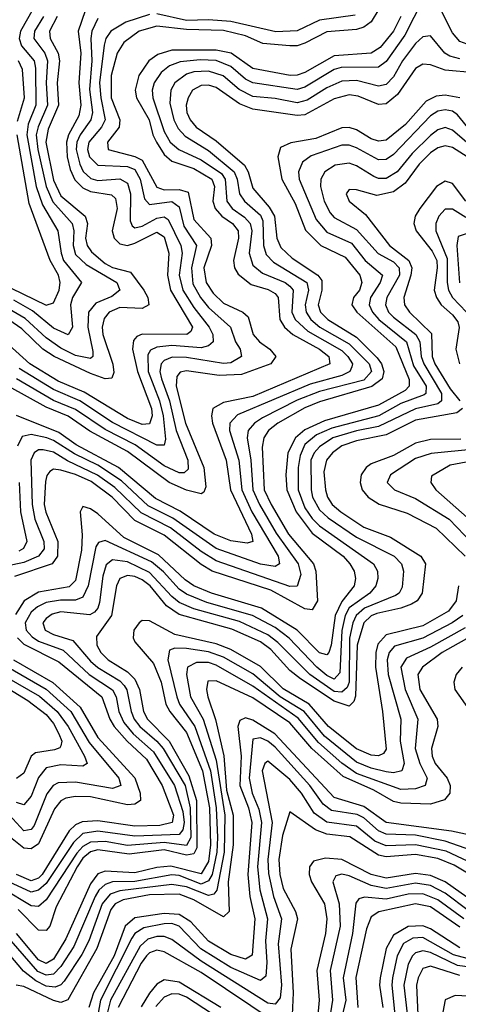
# Model space of a CAD drawing. Header units: inches. Extents: x 501365 to 657855, y 482276 to 547543.
# Tile 625 of 656: x 606219 to 607406, y 516079 to 518741. Entities that reach past the tile are written whole.
import ezdxf

# ---------------------------------------------------------------- set-up
doc = ezdxf.new("R2010")
doc.units = ezdxf.units.IN
doc.header["$MEASUREMENT"] = 0
doc.layers.add('A6501', color=7, linetype='Continuous')

msp = doc.modelspace()

# ---------------------------------------------------------------- linework, layer by layer
at = {"layer": 'A6501', "color": 5}
for points, elevation in [([(606206.8, 518850), (606254.4, 518790), (606255.2, 518770), (606220.6, 518710), (606217.4, 518690), (606223.8, 518670), (606258, 518630), (606261.6, 518610), (606262.2, 518510), (606241.9, 518458.1), (606238.3, 518430), (606263.6, 518290), (606280.1, 518240.1), (606322.2, 518170), (606330.6, 518110), (606337.5, 518090), (606385.5, 518030), (606361.8, 517990), (606356.6, 517970), (606361.9, 517910), (606350, 517888.7), (606310, 517907.1), (606253.4, 517953.4), (606202.8, 517982.8)], 3140), ([(606405.7, 518794.3), (606376.6, 518710), (606383.7, 518650), (606378.7, 518570), (606384.2, 518510), (606379, 518481), (606350.6, 518430), (606345.4, 518410), (606347.6, 518370), (606355.7, 518335.7), (606367.8, 518307.8), (606390, 518286.4), (606410, 518276.8), (606467.1, 518267.1), (606477.6, 518257.6), (606482.3, 518230), (606469.3, 518170), (606474.3, 518150), (606490, 518135), (606510, 518130.4), (606530, 518136.4), (606590, 518166.9), (606610, 518153.8), (606622.7, 518110), (606618.6, 518050), (606626.6, 518010), (606686, 517910), (606682.2, 517897.8), (606671.2, 517890), (606550, 517890.6), (606535.9, 517884.1), (606526.7, 517873.3), (606524.1, 517850), (606537.1, 517790), (606575, 517690), (606577.3, 517670), (606570, 517648.2), (606550, 517646), (606510, 517662.9), (606393.4, 517733.4), (606323.2, 517763.2), (606245.7, 517810), (606170, 517879.1)], 3220), ([(607310, 518795.2), (607260.9, 518699.1), (607210, 518627.7), (607190, 518612.2), (607088.2, 518611.8), (607070, 518606.5), (606990, 518558.6), (606970, 518552.3), (606850, 518569.8), (606830, 518580.5), (606790, 518614.8), (606750, 518630.4), (606707.2, 518632.8), (606653, 518627), (606624.2, 518615.8), (606601.9, 518598.1), (606582.6, 518570), (606577.4, 518550), (606578.8, 518530), (606610, 518438.9), (606626, 518410), (606649.6, 518389.6), (606710, 518362), (606764.8, 518324.8), (606774.5, 518310), (606778.8, 518250), (606793.5, 518230), (606827.3, 518207.3), (606842.8, 518190), (606847, 518170), (606839.3, 518110), (606850, 518077.3), (606875.5, 518055.5), (606937.2, 518030), (606950, 518020.7), (606958.6, 518010), (606955, 517950), (606963.8, 517930), (606998.8, 517898.8), (607090, 517846.1), (607107.1, 517830), (607119.1, 517810), (607117.4, 517802.6), (607112.3, 517790), (607090, 517779.2), (607004.9, 517755.2), (606807.8, 517672.2), (606787.4, 517650), (606786.6, 517630), (606811.8, 517550), (606819.6, 517470), (606846.9, 517410), (606918, 517290), (606921.9, 517270), (606910, 517262.6), (606870, 517269.2), (606750, 517311.5), (606633.5, 517393.5), (606566.6, 517426.6), (606494, 517494), (606430, 517536.9), (606366.7, 517566.7), (606310, 517603.3), (606292.3, 517610), (606250, 517619.4), (606225.8, 517614.2), (606212.6, 517587.4)], 3340), ([(608003.4, 518790), (607984.7, 518690), (607968.8, 518651.2), (607950, 518634.3), (607894.6, 518605.4), (607873.3, 518586.6), (607785, 518475), (607770, 518462), (607750, 518463.8), (607699.4, 518499.4), (607670, 518512.4), (607650, 518515.2), (607610, 518509.6), (607590, 518513.3), (607570, 518535), (607547.4, 518610), (607510, 518662.5), (607490, 518675.6), (607430, 518675.2), (607410, 518681.8), (607390, 518705.8), (607350, 518783.9)], 3340), ([(606319.9, 518750), (606299.3, 518710), (606301, 518690), (606322.7, 518650), (606326.2, 518630), (606320.5, 518570), (606323.7, 518510), (606295.4, 518444.6), (606289.1, 518410), (606310, 518307.3), (606330, 518264.4), (606395.9, 518210), (606402, 518190), (606397.2, 518150), (606401.4, 518130), (606413.1, 518113.1), (606450, 518081.3), (606470, 518071.3), (606518.3, 518058.3), (606555, 518010), (606565.3, 517990), (606568.2, 517970), (606550, 517960), (606490, 517962.7), (606460.9, 517950), (606447.3, 517932.7), (606442, 517910), (606443.8, 517890), (606470.7, 517809.3), (606473.4, 517786.6), (606468, 517772), (606450, 517769.6), (606410, 517784.4), (606312.2, 517830), (606281.3, 517850), (606224.8, 517904.8), (606189.1, 517929.1)], 3180), ([(607190.5, 518769.5), (607170, 518735.1), (607150, 518720.4), (607130, 518714.2), (607050, 518708.5), (606990, 518677.3), (606970, 518670.4), (606950, 518670.2), (606876.9, 518676.9), (606830, 518697.7), (606770, 518711.4), (606670, 518714.3), (606590, 518723.5), (606541.7, 518710), (606500.9, 518679.1), (606482.4, 518650), (606466.4, 518590), (606466.6, 518530), (606489.4, 518470), (606487.6, 518450), (606456.7, 518410), (606458.3, 518390), (606530, 518370.9), (606550, 518361.1), (606590, 518288.5), (606610, 518281), (606650, 518281.9), (606674.6, 518274.6), (606690, 518200.4), (606736.1, 518150), (606737.7, 518130), (606716.6, 518070), (606722.9, 518030), (606741.9, 518001.9), (606770, 517974.6), (606822.6, 517950), (606837.3, 517937.3), (606850.9, 517890), (606867.3, 517870), (606896, 517850), (606912.2, 517830), (606898.5, 517810), (606818.8, 517781.2), (606758.7, 517778.7), (606670, 517791.7), (606652.5, 517787.5), (606643.6, 517776.4), (606642.2, 517750), (606667.5, 517650), (606717.4, 517530), (606722.3, 517477.7), (606716.8, 517463.2), (606710, 517459.3), (606670, 517468.6), (606622.8, 517490), (606510, 517573.5), (606408.3, 517628.3), (606350, 517669.1), (606290, 517693), (606189.5, 517749.5)], 3280), ([(606283, 518750), (606258.7, 518710), (606257.2, 518690), (606286.6, 518650), (606294.2, 518630), (606290.6, 518570), (606293.9, 518510), (606268.5, 518451.5), (606263.7, 518430), (606267.6, 518390), (606290.4, 518290), (606308.4, 518248.4), (606360.9, 518190), (606364.9, 518170), (606363, 518130), (606370, 518106.5), (606398.7, 518078.7), (606481.2, 518030), (606489.7, 518010), (606467.9, 517992.1), (606425.1, 517974.9), (606404.7, 517950), (606403.4, 517910), (606416.5, 517843.5), (606416.7, 517830), (606410, 517824.9), (606370, 517833.3), (606330, 517852.8), (606290, 517880.5), (606233.2, 517933.2), (606190, 517958.6)], 3160), ([(606570, 518754.6), (606506, 518734), (606465.1, 518710), (606452.2, 518690), (606447.7, 518672.3), (606435.1, 518570), (606437.9, 518530), (606450, 518470), (606440, 518450), (606406, 518410), (606402.4, 518390), (606407.3, 518370), (606430, 518347.2), (606510, 518344.2), (606530, 518336), (606544.7, 518310), (606556.8, 518256.8), (606570, 518241.4), (606630, 518249.2), (606650, 518234.8), (606663.1, 518183.1), (606697.2, 518130), (606683.7, 518070), (606687.1, 518027.1), (606707.9, 517990), (606730, 517962.4), (606789.1, 517910), (606802.8, 517870), (606815.1, 517850), (606819.2, 517830), (606790, 517813.4), (606770, 517811.4), (606670, 517827.3), (606631.5, 517828.5), (606610, 517819.8), (606601.2, 517810), (606598.1, 517790), (606602, 517770), (606623.9, 517710), (606642.4, 517630), (606673.6, 517550), (606674.8, 517525.2), (606664, 517516), (606650, 517516.1), (606610, 517534.5), (606531.3, 517591.3), (606450, 517633.1), (606370, 517687.4), (606310, 517711.5), (606209.7, 517769.7)], 3260), ([(607250.4, 518750), (607230, 518710), (607194.4, 518665.6), (607170, 518650), (607070, 518643.5), (606990, 518598.3), (606970, 518590.9), (606950.2, 518590.2), (606850, 518609.4), (606790.9, 518650), (606750, 518658.3), (606630, 518658.6), (606592.8, 518647.2), (606568.6, 518630), (606540.7, 518590), (606531.1, 518550), (606535, 518530), (606569.5, 518470), (606578.6, 518430), (606588.9, 518410), (606610, 518376.1), (606630, 518358.3), (606690, 518338.3), (606738.6, 518310), (606745.7, 518290), (606741.6, 518250), (606747.4, 518230), (606765.5, 518210), (606794.4, 518190), (606810, 518170), (606811.2, 518150), (606797.4, 518090), (606800.2, 518070), (606810, 518052.8), (606844.7, 518024.7), (606891.1, 518011.1), (606910, 518000.9), (606918.6, 517990), (606923.1, 517930), (606935.2, 517910), (606958, 517890), (607030.4, 517850), (607055, 517830), (607058, 517810), (606850, 517722.3), (606770, 517706.2), (606741.2, 517690), (606737.5, 517670), (606740.5, 517650), (606777.6, 517550), (606789.6, 517470), (606845.8, 517350), (606850, 517329.9), (606834.4, 517325.6), (606790, 517332.1), (606745.2, 517350), (606652.5, 517412.5), (606586.4, 517446.4), (606486, 517530), (606371.7, 517591.7), (606324.4, 517624.4), (606210, 517671)], 3320), ([(607126.7, 518753.3), (607030, 518739.4), (606970, 518711.2), (606912.1, 518707.9), (606790, 518736.4), (606730, 518741), (606670, 518739), (606590, 518756.4)], 3260), ([(606430, 518744.3), (606413.8, 518710), (606411, 518690), (606414.1, 518630), (606407.6, 518552.4), (606415.6, 518490), (606411.4, 518470), (606382.5, 518430), (606373.6, 518410), (606371.6, 518390), (606381, 518350), (606390.5, 518330.6), (606411.6, 518311.6), (606430, 518306), (606490, 518310.6), (606510, 518299.1), (606518.1, 518270), (606517.5, 518197.5), (606523.2, 518183.2), (606530, 518178.5), (606550, 518182.9), (606590, 518204.1), (606610, 518208.1), (606620.6, 518200.6), (606655.2, 518130), (606658.5, 518110), (606650.3, 518050), (606659.8, 518010), (606690, 517962.7), (606731.5, 517910), (606741.6, 517890), (606742.2, 517870), (606730, 517858.8), (606710, 517853.7), (606630, 517860.4), (606590, 517855.8), (606572.7, 517847.3), (606565.2, 517834.8), (606566, 517790), (606597.2, 517710), (606606.5, 517670), (606613.6, 517606.4), (606609.6, 517590.4), (606590, 517590.6), (606470, 517652), (606381.7, 517710), (606310, 517740.6), (606217.6, 517797.6)], 3240), ([(607410, 518635), (607382.3, 518642.3), (607369.6, 518650), (607330, 518697.6), (607310, 518694.7), (607290, 518676.7), (607254.3, 518630), (607230, 518586.5), (607210, 518565.8), (607190, 518561.3), (607130, 518576.9), (607090, 518575.1), (607050, 518556.6), (606996.8, 518523.2), (606970, 518515.8), (606910, 518527.8), (606850, 518533), (606812.6, 518552.6), (606769.3, 518589.3), (606730, 518602.2), (606690, 518599.6), (606670, 518593.7), (606638.2, 518570), (606627.5, 518550), (606625.1, 518514.9), (606635.5, 518470), (606647.2, 518447.2), (606666.2, 518426.2), (606730, 518387.1), (606799.1, 518330), (606807, 518310), (606813.3, 518270), (606826.9, 518250), (606870, 518212.2), (606877, 518197), (606878.3, 518130), (606886, 518106), (606905.4, 518085.4), (606995.3, 518030), (607000.3, 518010), (606990.8, 517970), (606993.8, 517950), (607006.9, 517930), (607031.1, 517910), (607110, 517864.9), (607164, 517810), (607170.4, 517790), (607150, 517766.6), (607030, 517735.6), (606970, 517711.8), (606875.9, 517664.1), (606854.1, 517650), (606837.3, 517630), (606834.7, 517610), (606844.4, 517550), (606850, 517470), (606867.8, 517430), (606912.6, 517352.6), (606972.2, 517270), (606979.2, 517240.8), (606970, 517209.3), (606950, 517208), (606750, 517278.2), (606710, 517302.6), (606627.1, 517367.1), (606547.5, 517407.5), (606476.5, 517476.5), (606429.5, 517509.5), (606347.8, 517547.8), (606310, 517571.2), (606282, 517578), (606270, 517577.5), (606257.9, 517570), (606248.6, 517550), (606252.3, 517430), (606259.8, 517390), (606284.3, 517330), (606284.6, 517310), (606269.4, 517290), (606230, 517273.1), (606170, 517260.5)], 3360), ([(607450, 518597.4), (607370, 518604.6), (607330, 518618.8), (607310, 518620.6), (607290, 518608.9), (607241.4, 518538.6), (607210, 518513.4), (607190, 518512.1), (607134.3, 518534.3), (607110, 518537.6), (607070, 518526.8), (606990, 518483.5), (606970, 518481.6), (606850, 518498.7), (606813.5, 518513.5), (606750, 518557.6), (606730, 518563.8), (606710, 518562.6), (606686.7, 518550), (606674.3, 518530), (606669.6, 518510), (606671.2, 518490), (606679.6, 518470), (606696.6, 518450), (606750, 518413.2), (606827.3, 518347.3), (606837, 518330), (606850, 518285.6), (606893.8, 518233.8), (606907.8, 518210), (606914.4, 518150), (606925.2, 518125.2), (606955.8, 518095.8), (607025.8, 518050), (607036, 518036), (607036.6, 518010), (607026.6, 517970), (607032.8, 517950), (607052.3, 517930), (607130, 517882.9), (607186.4, 517826.4), (607198.2, 517810), (607204.4, 517790), (607199.5, 517770), (607171.2, 517748.8), (607030, 517707.4), (606990, 517691.6), (606916.9, 517650), (606892.2, 517630), (606879.3, 517610), (606875.1, 517584.9), (606880.7, 517470), (606898.8, 517430), (606945.8, 517350), (607014.1, 517270), (607020.3, 517250), (607024.4, 517170), (607010, 517145.3), (606990, 517148.1), (606898.4, 517198.4), (606739.8, 517250), (606710, 517268.2), (606610, 517347.3), (606530, 517386.6), (606469, 517450), (606412.2, 517492.2), (606370, 517511.6), (606330, 517523), (606310, 517525.7), (606300.4, 517519.6), (606291.7, 517508.3), (606288.1, 517491.9), (606285.2, 517430), (606289.4, 517409.4), (606321.9, 517330), (606320.8, 517290), (606306.4, 517270), (606204.8, 517235.2)], 3380), ([(606213, 518467), (606232.1, 518530), (606226.4, 518606.4), (606215.3, 518630)], 3120), ([(607409.8, 518529.8), (607370, 518536.9), (607345.7, 518534.3), (607319.1, 518520.9), (607262.6, 518457.4), (607210, 518415.2), (607190, 518412.2), (607170, 518419.1), (607130, 518443.6), (607110, 518449.7), (607090, 518448.6), (607020, 518420), (606952, 518408), (606924.3, 518395.7), (606916.8, 518370), (606927.9, 518310), (606963.9, 518243.9), (606992.1, 518172.1), (607033.2, 518130), (607099.3, 518099.3), (607138.9, 518050), (607144.6, 518030), (607137.8, 518010), (607122.1, 517990), (607117.9, 517970), (607130.7, 517950), (607236.8, 517856.8), (607272.3, 517767.7), (607272.4, 517750), (607261.4, 517738.6), (607190, 517699.1), (607043.9, 517656.1), (606990, 517631.8), (606965.4, 517610), (606944.6, 517570), (606939, 517510), (606941.4, 517470), (606967.1, 517410), (607010, 517353), (607094.1, 517290), (607112.5, 517270), (607123.4, 517250), (607127.1, 517230), (607123.4, 517210), (607090, 517168), (607072.7, 517130), (607061.9, 517050), (607055.2, 517030), (607050, 517023.5), (607030, 517029), (606970, 517090), (606873.1, 517150), (606737.3, 517190), (606689.8, 517209.8), (606666.3, 517226.3), (606594.4, 517294.4), (606500.8, 517340.8), (606430, 517405.3), (606410, 517418.4), (606390, 517424.6), (606382.4, 517410), (606387.9, 517347.9), (606386.3, 517306.3), (606370, 517224.5), (606352.6, 517207.4), (606270, 517193.2), (606230.6, 517170), (606207.2, 517132.8)], 3420), ([(607439.9, 518439.9), (607403.7, 518483.7), (607390, 518493.4), (607370, 518497.3), (607350, 518493.5), (607330, 518481), (607230, 518376.4), (607210, 518363.2), (607190, 518361.9), (607130, 518394.4), (607110, 518401.5), (607090, 518401.9), (607007.4, 518372.6), (606984, 518356), (606973, 518330), (606974.9, 518310), (607020.7, 518200.7), (607050, 518166.3), (607116.4, 518136.4), (607153.9, 518090), (607200.6, 518050), (607194.5, 518030), (607168.3, 517990), (607164.6, 517970), (607173.3, 517950), (607190.2, 517930), (607265.6, 517870), (607284.7, 517804.7), (607318.4, 517750), (607317.7, 517730), (607313.3, 517726.7), (607250, 517703), (607190.6, 517669.4), (607063.6, 517636.4), (607021.9, 517618.1), (606990, 517592.3), (606977.3, 517562.7), (606972.2, 517530), (606972.2, 517470), (606990, 517421.3), (607010, 517391.9), (607030, 517372.8), (607175.8, 517270), (607186.7, 517250), (607188.2, 517230), (607182.7, 517210), (607165.9, 517190), (607110, 517150.5), (607099.5, 517130), (607090.8, 517089.2), (607084.8, 516975.2), (607070, 516958.2), (607050, 516968), (607022.8, 516990), (606948.3, 517068.3), (606910, 517097.1), (606848.3, 517130), (606725.5, 517165.5), (606670, 517187.5), (606650, 517201.2), (606608.1, 517248.1), (606575, 517275), (606450, 517332.7), (606432.4, 517327.6), (606424.5, 517315.5), (606404.2, 517210), (606390, 517179.5), (606370, 517171.2), (606329, 517171), (606290, 517164.7), (606266.6, 517153.4), (606250, 517138.7), (606233.1, 517110), (606236.1, 517090), (606252, 517072), (606270, 517060.9), (606336, 517036), (606406.6, 516970), (606469.4, 516929.4), (606480, 516910), (606486.9, 516870), (606500.6, 516840.6), (606525.5, 516810), (606581.1, 516761.1), (606637.9, 516670), (606660, 516600), (606663.5, 516570), (606660.4, 516550), (606650, 516537.7), (606530, 516533), (606430, 516546.6), (606390, 516540.1), (606364.1, 516515.9), (606290, 516404.9), (606270, 516387.4), (606250, 516382.1), (606189.5, 516410)], 3440), ([(607461, 518381), (607390, 518442.5), (607370, 518449.2), (607350, 518443.5), (607330, 518427.8), (607280.6, 518379.4), (607240.3, 518330), (607210, 518311.7), (607190, 518311.4), (607176.8, 518316.8), (607130, 518345.5), (607110, 518352.6), (607072.1, 518347.9), (607044.1, 518330), (607033.2, 518310), (607032.8, 518290), (607043, 518250), (607058.8, 518218.8), (607070, 518206), (607130, 518173.9), (607188.8, 518108.8), (607230, 518086.6), (607246, 518070), (607246.3, 518050), (607211.8, 517990), (607208.3, 517970), (607216.4, 517950), (607230, 517936.2), (607290.5, 517890), (607301.3, 517870), (607305.5, 517830), (607312.3, 517810), (607360, 517730), (607360, 517710), (607350, 517702.6), (607290, 517689), (607190, 517641), (607130, 517629.2), (607066.2, 517610), (607030, 517585.8), (607015.6, 517570), (607006.4, 517550), (607007.1, 517470), (607011.4, 517450), (607030, 517416.1), (607053.8, 517393.8), (607130, 517341.5), (607231.9, 517290), (607251.5, 517270), (607257.4, 517250), (607253.6, 517206.4), (607245.5, 517190), (607236, 517184), (607152.2, 517150), (607129.4, 517130), (607120.1, 517110), (607111.5, 517068.5), (607110.4, 516949.6), (607104.6, 516935.4), (607090, 516922.3), (607070, 516924.8), (607003.9, 516970), (606917.4, 517057.4), (606890, 517077.8), (606813.4, 517113.4), (606690, 517148.2), (606650, 517165.3), (606630, 517180.9), (606570, 517246.2), (606510, 517274.9), (606470, 517280.2), (606452.7, 517267.3), (606443.4, 517236.6), (606434.6, 517165.4), (606430.4, 517149.6), (606420.8, 517139.2), (606408.5, 517131.5), (606330, 517140), (606306.3, 517133.8), (606290, 517121.8), (606281.3, 517110), (606288, 517090), (606310, 517078.5), (606362.7, 517062.7), (606410, 517006.6), (606430, 516989.7), (606490, 516953.4), (606501.1, 516941.1), (606508.7, 516928.6), (606519.9, 516870), (606528.5, 516850), (606543.4, 516830), (606590.2, 516790.2), (606606.8, 516770), (606666.2, 516670), (606680.3, 516610), (606681.4, 516530), (606670, 516508.1), (606610, 516516.5), (606510, 516507.9), (606450, 516518.8), (606410, 516517.5), (606390, 516505.8), (606373, 516487), (606290, 516361.1), (606270, 516343.1), (606250, 516345), (606174.8, 516390)], 3460), ([(606195.2, 518015.2), (606290, 517969.4), (606310, 517975.6), (606325.5, 518010), (606328.4, 518030), (606323.6, 518050), (606301, 518090), (606244.2, 518244.2), (606211.7, 518430)], 3120), ([(607430, 518370), (607390, 518395.6), (607370, 518400.2), (607350, 518394.6), (607330, 518380.8), (607300, 518350), (607261.5, 518298.5), (607230, 518275.4), (607185.2, 518265.2), (607130, 518281.3), (607110, 518281.8), (607102.6, 518270), (607110.2, 518250), (607154.3, 518214.3), (607219.6, 518130), (607271.8, 518090), (607279.5, 518070), (607277.5, 518050), (607258, 517990), (607260.1, 517970), (607273.5, 517950), (607332.8, 517892.8), (607334.9, 517830), (607342.5, 517810), (607383.2, 517743.2), (607409.6, 517710)], 3480), ([(607425.9, 518250), (607390, 518298.4), (607370, 518304.5), (607346.9, 518290), (607301.1, 518230), (607289.2, 518210), (607285.7, 518190), (607291.4, 518170), (607334.8, 518114.8), (607347.1, 518090), (607348.6, 518070), (607340.5, 518010), (607346.2, 517990), (607358.9, 517970), (607390, 517943.1), (607404, 517924), (607408.4, 517908.4), (607398.7, 517850), (607408.8, 517810)], 3520), ([(607425.7, 518205.7), (607390, 518228.5), (607370, 518228.9), (607352.8, 518210), (607344.7, 518190), (607344.9, 518170), (607375.7, 518095.7), (607375.2, 518030), (607379.2, 518010), (607389.8, 517990), (607427.7, 517950)], 3540), ([(607430, 518162.6), (607405.6, 518154.4), (607401.7, 518130), (607409.2, 518029.2)], 3560), ([(607416.8, 517690), (607401.8, 517678.2), (607290, 517658.4), (607210, 517618.4), (607130, 517601.8), (607090, 517588.5), (607065.1, 517570), (607048.6, 517550), (607041.8, 517518.2), (607046.4, 517470), (607051.6, 517450), (607064.3, 517430), (607087.7, 517410), (607150, 517368.7), (607221.8, 517341.8), (607304.3, 517290), (607317.2, 517270), (607307.5, 517190), (607294.6, 517170), (607279.2, 517160.8), (607250.5, 517149.5), (607185, 517135), (607170, 517128.9), (607149.8, 517110.2), (607131.5, 517050), (607127.7, 516912.3), (607122.5, 516897.5), (607110, 516884.8), (607070, 516898.3), (606978.4, 516958.4), (606950, 516981.3), (606898, 517038), (606870, 517058.7), (606792.9, 517092.9), (606650, 517132.5), (606616.1, 517156.1), (606571.4, 517210), (606550, 517226.8), (606530, 517235.8), (606510, 517238.1), (606489.9, 517230.1), (606480.9, 517210), (606467.1, 517130), (606426.6, 517073.4), (606427.8, 517050), (606438.4, 517030), (606457.8, 517010), (606510, 516977.8), (606530, 516958.1), (606543.1, 516930), (606553.9, 516870), (606564.1, 516850), (606623.4, 516790), (606676.5, 516696.5), (606697.1, 516630), (606698.5, 516501.5), (606690, 516485.2), (606670, 516482.2), (606610, 516496), (606515.2, 516484.8), (606430, 516496.5), (606410, 516491), (606390, 516473.6), (606374.2, 516450), (606317.4, 516342.6), (606300.3, 516290), (606290, 516278.2), (606270, 516279.5), (606215, 516335)], 3480), ([(607412.8, 517607.2), (607330, 517605.8), (607290, 517595.7), (607230, 517562.3), (607170, 517540.2), (607156.1, 517530), (607143, 517510), (607139.9, 517490), (607145.1, 517470), (607161.3, 517450), (607191.4, 517431.4), (607267, 517407), (607345.7, 517365.7), (607423.8, 517290)], 3520), ([(607450, 517579.8), (607332.3, 517567.7), (607290, 517554.6), (607221.9, 517510), (607213.4, 517490), (607233.2, 517470), (607290, 517446.3), (607380.7, 517390), (607463.5, 517303.5)], 3540), ([(607470, 517552.6), (607383.3, 517536.7), (607333.2, 517506.8), (607331.1, 517490), (607344.7, 517470), (607430, 517395.4)], 3560), ([(606217.7, 517490), (606220.9, 517410), (606238.4, 517330), (606229.2, 517310.8), (606216.2, 517303.8)], 3340), ([(607406.6, 517210), (607399.7, 517170), (607378.7, 517141.3), (607310, 517101.7), (607210, 517078.1), (607187.9, 517052.1), (607182, 517030), (607181.1, 516990), (607200.5, 516870), (607210, 516768.9), (607203.2, 516756.8), (607189.7, 516750.3), (607170, 516752.1), (607130, 516769.1), (607054.2, 516830), (607002, 516890), (606931.9, 516931.9), (606870, 516992.5), (606790, 517038.1), (606750, 517053.4), (606638.3, 517078.3), (606570, 517115.2), (606550, 517116.4), (606541.7, 517110), (606527.8, 517090), (606525.7, 517070), (606530, 517059.1), (606580.6, 517000.6), (606601.8, 516950), (606614.5, 516890), (606624.6, 516870), (606670, 516813.8), (606713.7, 516710), (606732.2, 516610), (606735.3, 516510), (606730, 516464.7), (606710, 516431.6), (606628.1, 516451.9), (606590, 516448.6), (606530, 516434.6), (606450, 516439), (606430, 516431.7), (606410, 516404.6), (606343.9, 516256.1), (606310, 516200.3), (606290, 516189), (606270, 516198.7), (606210.1, 516270.1)], 3520), ([(607417.9, 517130), (607389.1, 517110), (607310, 517068.9), (607233.1, 517046.9), (607218.3, 517030), (607212.9, 517010), (607215.9, 516970), (607250, 516850), (607247.9, 516790), (607258.7, 516730), (607252.5, 516710), (607230, 516705), (607210, 516707.3), (607170, 516717), (607130, 516733.7), (607043.9, 516803.9), (606988.6, 516870), (606923.9, 516910), (606850, 516972.2), (606770, 517016.9), (606730, 517032.1), (606670, 517040.7), (606638.2, 517041.8), (606624.1, 517035.9), (606619.3, 517010), (606643.7, 516910), (606651.4, 516890), (606692.8, 516830), (606734.8, 516710), (606750.5, 516609.5), (606753.6, 516530), (606752.4, 516490), (606739.5, 516430), (606730, 516412.2), (606710, 516403.7), (606650, 516427.1), (606630, 516428.4), (606530, 516410.3), (606470, 516409.8), (606450, 516402.8), (606432.9, 516387), (606422.7, 516370), (606365.2, 516234.8), (606330, 516180.7), (606310, 516160), (606290, 516157.3), (606267.4, 516167.4), (606195.9, 516250)], 3540), ([(607423.8, 517096.2), (607330, 517044.1), (607265.1, 517014.9), (607250.5, 516990), (607261.8, 516930), (607296.5, 516850), (607288.6, 516770), (607301.2, 516730), (607321.5, 516690), (607316.3, 516670), (607290, 516661.6), (607250, 516659.5), (607130, 516703.1), (607090, 516731.1), (607027, 516787), (606972.4, 516852.4), (606850, 516938.7), (606750, 516995.8), (606730, 517002.9), (606697.1, 517002.9), (606673, 516990), (606669.8, 516970), (606680.9, 516910), (606715.3, 516850), (606750, 516738.9), (606773.6, 516590), (606772.4, 516490), (606752.5, 516387.5), (606743.9, 516376.1), (606730, 516372.9), (606670, 516396.1), (606630, 516402.8), (606490, 516385.1), (606463.7, 516376.3), (606442.1, 516350), (606405.4, 516250), (606387, 516213), (606338.8, 516141.2), (606330, 516131.2), (606315.1, 516124.9), (606290, 516128), (606262.4, 516142.4), (606228.6, 516168.6), (606190, 516214.3)], 3560), ([(607457, 517083), (607362.4, 517030), (607308.4, 516990), (607296.2, 516970), (607301.4, 516930), (607348.7, 516850), (607350.6, 516830), (607333.4, 516770), (607335, 516750), (607343.1, 516730), (607375.4, 516690), (607383.9, 516670), (607382.5, 516650), (607368.6, 516631.4), (607330, 516619.5), (607250, 516622.5), (607230, 516627.2), (607177.4, 516657.3), (607094.2, 516694.2), (607009.6, 516770), (606950, 516839.7), (606850, 516907), (606750, 516953.5), (606727.8, 516952.2), (606724.6, 516930), (606727.6, 516910), (606748.5, 516848.5), (606770.9, 516750.9), (606777.9, 516657.9), (606796.6, 516590), (606796.3, 516510), (606782.8, 516410), (606785.2, 516330), (606770, 516315.6), (606690, 516361.5), (606650, 516376.3), (606570, 516375.1), (606498.7, 516361.3), (606477.2, 516350), (606465.1, 516334.9), (606427.6, 516230), (606349.3, 516090.7), (606330, 516083.8), (606310, 516088.8), (606230, 516126.9), (606209, 516130)], 3580), ([(606213.1, 517070), (606230, 517052.2), (606324.6, 517004.6), (606441, 516910), (606462.5, 516850), (606474.3, 516830), (606509.5, 516790), (606561.9, 516741.9), (606604.3, 516670), (606634.8, 516590), (606631.4, 516570), (606597.9, 516562.2), (606530, 516560.2), (606430, 516574.9), (606387.6, 516572.4), (606370, 516564.3), (606352.7, 516547.3), (606279.9, 516430), (606270, 516420.1), (606250, 516412.6), (606210, 516429.7)], 3420), ([(606187.6, 516990), (606290, 516930.8), (606357.1, 516870), (606406.7, 516786.7), (606487, 516690), (606492.1, 516670), (606470, 516661.8), (606370, 516679.2), (606322.7, 516677.3), (606309.4, 516670.6), (606292.5, 516647.5), (606258, 516562), (606250, 516551), (606230, 516548), (606190, 516591.1)], 3360), ([(606202.3, 517010), (606308.6, 516948.6), (606382.4, 516882.4), (606430, 516800.4), (606530, 516690.6), (606544.7, 516650), (606545.5, 516630), (606530, 516619.4), (606510, 516617.6), (606410, 516639.7), (606370, 516640.9), (606343.7, 516636.3), (606330, 516629.1), (606313.1, 516606.9), (606270, 516512.3), (606250, 516499), (606230, 516501), (606193.6, 516530)], 3380), ([(607416.5, 516990), (607400.2, 516970), (607393.3, 516950), (607396.6, 516930), (607435.1, 516875.1)], 3620), ([(606183.3, 516963.3), (606272.2, 516912.2), (606320, 516870), (606349.5, 516829.5), (606394.5, 516750), (606400.9, 516730), (606390, 516722.7), (606330, 516726), (606290, 516717.7), (606270, 516692.3), (606250, 516641.9), (606230, 516618.3), (606210, 516624.5)], 3340), ([(606153.4, 516953.4), (606240.3, 516900.3), (606290, 516862), (606310, 516837.9), (606325, 516810), (606332.9, 516790), (606330, 516777.4), (606327.6, 516772.4), (606312.9, 516767.1), (606261.3, 516758.7), (606250, 516749.9), (606230, 516703.4), (606210, 516689.2)], 3320), ([(607450, 516533.5), (607387.1, 516547.1), (607210, 516570.3), (607150, 516613.4), (607070, 516637.5), (606909.3, 516810), (606850, 516846.9), (606830, 516853.6), (606814.2, 516845.8), (606808.7, 516830), (606817.8, 516750), (606814.7, 516670), (606838, 516610), (606846.7, 516570), (606835.8, 516430), (606841.9, 516370), (606855.2, 516310), (606848.1, 516211.9), (606830, 516200.3), (606790, 516213.4), (606730, 516249.2), (606681.5, 516301.5), (606650, 516321.6), (606610, 516324.1), (606530, 516312.5), (606504.5, 516290), (606473.9, 516210), (606418.2, 516110), (606405.7, 516070)], 3620), ([(607477.9, 516482), (607370, 516520.2), (607290, 516535.9), (607210, 516538.7), (607190, 516547.5), (607150, 516582.5), (607131.5, 516591.5), (607062.8, 516602.8), (607039.9, 516619.9), (607003.4, 516670), (606910, 516774.2), (606890, 516790.3), (606870, 516799.2), (606850, 516795.5), (606839.3, 516690), (606847.7, 516650), (606866.2, 516606.2), (606872.8, 516570), (606862.4, 516450), (606868.5, 516388.5), (606889.3, 516310), (606884.1, 516250), (606887.9, 516192.1), (606885.1, 516154.9), (606870, 516143.5), (606790, 516178.2), (606709, 516229), (606649.9, 516290), (606630, 516296.8), (606610, 516296.7), (606554.9, 516285.1), (606530.1, 516270), (606522.3, 516257.7), (606437.3, 516090), (606429.7, 516050.3)], 3640), ([(607490, 516437.7), (607372.5, 516492.5), (607290, 516510.1), (607210, 516507.4), (607179.9, 516519.9), (607130, 516560.1), (607050, 516571.6), (607015.9, 516595.9), (606981.2, 516650), (606950, 516686.1), (606890, 516735.9), (606882.4, 516730), (606875.3, 516710), (606901.8, 516570), (606890.5, 516470), (606892.2, 516432.2), (606905.3, 516370), (606927.5, 516310), (606917.7, 516242.3), (606927.5, 516130), (606923.5, 516096.5), (606910, 516079.4), (606890, 516081.6), (606710, 516194.9), (606630, 516253.7), (606610, 516262.3), (606590, 516262.3), (606565.6, 516254.4), (606544.3, 516235.7), (606464.8, 516090), (606454.7, 516050)], 3660), ([(607469.4, 516409.4), (607394.7, 516454.7), (607350, 516473.3), (607290, 516483.9), (607210, 516477), (607190, 516481.5), (607111.7, 516531.7), (607050, 516539.1), (607019.2, 516550), (606950, 516599.3), (606930, 516534.8), (606919.7, 516470), (606922.7, 516430), (606932, 516392), (606965.2, 516330), (606970.5, 516310), (606952.6, 516227.4), (606958.9, 516110), (606956.3, 516050)], 3680), ([(607450, 516352.8), (607370, 516409.7), (607330, 516426.9), (607290, 516432.4), (607210, 516419.6), (607170, 516430.1), (607090, 516470.6), (607046.5, 516473.5), (607013.9, 516466.1), (607002.5, 516450), (607001.9, 516430), (607008, 516410), (607043.4, 516350), (607050.2, 516310), (607046.3, 516270), (607022.6, 516170), (607029.2, 516090), (607023.6, 516030)], 3720), ([(607432.4, 516332.4), (607370, 516379.6), (607330, 516399.8), (607290, 516406.2), (607210, 516391.7), (607170, 516400), (607110, 516426.2), (607090, 516430.9), (607073.8, 516426.2), (607065.8, 516410), (607083, 516350), (607086.3, 516290), (607059.3, 516170), (607064.9, 516090), (607053, 516010)], 3740), ([(607420.9, 516310), (607350, 516361.6), (607310, 516377.4), (607270, 516376.1), (607210, 516363.3), (607151.5, 516368.5), (607136.2, 516363.8), (607127.9, 516352.1), (607119.7, 516270), (607093.9, 516150), (607101, 516090), (607081.9, 516010)], 3760), ([(607410, 516287.1), (607330, 516342.6), (607290, 516350.8), (607191, 516329), (607170, 516315.3), (607157.3, 516282.7), (607128.4, 516151.6), (607133.9, 516070)], 3780), ([(607410, 516231.3), (607330, 516283), (607310, 516291.3), (607270, 516289), (607230, 516265.9), (607210.7, 516230), (607193.9, 516150), (607192.6, 516130), (607201.4, 516070)], 3820), ([(607430, 516202.4), (607392.9, 516212.9), (607310, 516259.5), (607282.2, 516257.8), (607257.3, 516242.7), (607240, 516210), (607227.5, 516150), (607225.5, 516130), (607233.6, 516050)], 3840), ([(606910, 516030.4), (606710, 516164.6), (606610, 516220.2), (606590, 516225.5), (606570, 516218.3), (606562.2, 516210), (606547.6, 516190), (606485.3, 516070)], 3680), ([(607470, 516174.9), (607403.7, 516183.7), (607330, 516218.6), (607310, 516223.4), (607290, 516218), (607281.8, 516210), (607270, 516186.8), (607258.6, 516130), (607266.8, 516053.2)], 3860), ([(607410, 516156.5), (607330, 516181.9), (607310, 516175.6), (607296.7, 516150), (607292.4, 516130), (607296.8, 516030)], 3880), ([(606763.4, 516070), (606650, 516138.6), (606610, 516144.5), (606590, 516133.3), (606570, 516108.8), (606547.8, 516072.2)], 3720), ([(606808.3, 516008.3), (606670, 516098.2), (606650, 516105.9), (606630, 516106.8), (606610, 516098.2), (606587.2, 516072.8)], 3740), ([(607470, 516099.1), (607397.5, 516102.5), (607370, 516090.9), (607354.4, 516010)], 3920)]:
    msp.add_lwpolyline(points, dxfattribs=dict(at, elevation=elevation))

doc.saveas('drawing.dxf')
